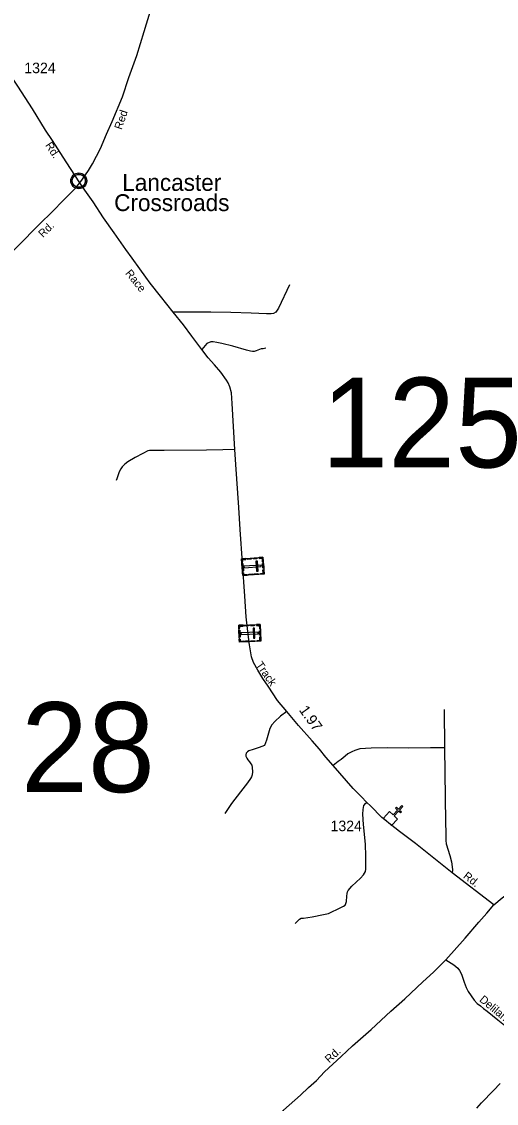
# Model space of a CAD drawing. Extents: x 2220236 to 2384410, y 720751 to 894131.
# Drawn here: x 2270444 to 2276076, y 831987 to 844828 of the extents above; entities that cross this region are included whole.
import ezdxf

# ---------------------------------------------------------------- set-up
doc = ezdxf.new("R2010")
doc.units = 0
doc.layers.add('Default', color=7, linetype='Continuous')

msp = doc.modelspace()

# ---------------------------------------------------------------- linework, layer by layer
at = {"layer": 'Default'}
msp.add_line((2275457, 836661), (2275461, 836207), dxfattribs=at)
for points in [[(2271133, 842913), (2270972, 843165), (2270812, 843415), (2270726, 843540), (2270574, 843793), (2270401, 844062), (2270219, 844336), (2270136, 844441), (2270011, 844573), (2269927, 844665), (2269865, 844733), (2269829, 844776), (2269789, 844825), (2269756, 844870)], [(2271133, 842913), (2271166, 842957), (2271237, 843061), (2271284, 843139), (2271378, 843322), (2271452, 843494), (2271520, 843644), (2271639, 843936), (2271717, 844164), (2271812, 844426), (2271898, 844711), (2271968, 844945)], [(2268432, 839884), (2268447, 839914), (2268479, 839958), (2268522, 840025), (2268605, 840135), (2268829, 840415), (2268931, 840536), (2269007, 840629), (2269178, 840846), (2269254, 840937), (2269443, 841177), (2269642, 841393), (2269800, 841551), (2269954, 841710), (2270098, 841859), (2270245, 842006), (2270400, 842161), (2270653, 842420), (2270813, 842577), (2270938, 842704), (2271017, 842782), (2271063, 842833), (2271095, 842865), (2271133, 842913)], [(2276045, 834343), (2275553, 834723), (2275115, 835071), (2274925, 835214), (2274815, 835303), (2274719, 835379), (2274581, 835517), (2274539, 835559), (2274471, 835628), (2274376, 835724), (2274142, 835997), (2274055, 836098), (2273978, 836191), (2273889, 836291), (2273727, 836474), (2273589, 836640), (2273481, 836769), (2273369, 836941), (2273306, 837029), (2273245, 837128), (2273196, 837220), (2273172, 837289), (2273147, 837431), (2273135, 837522), (2273108, 837763), (2273093, 838008), (2273036, 838800), (2273020, 839061), (2272996, 839402), (2272984, 839569), (2272972, 839749), (2272942, 840293), (2272932, 840423), (2272915, 840493), (2272895, 840540), (2272873, 840570), (2272807, 840665), (2272734, 840752), (2272659, 840837), (2272582, 840936), (2272465, 841094), (2272363, 841227), (2272242, 841380), (2272091, 841570), (2271969, 841724), (2271917, 841795), (2271847, 841895), (2271754, 842019), (2271679, 842124), (2271541, 842321), (2271416, 842498), (2271292, 842689), (2271195, 842828), (2271133, 842913)], [(2273622, 841702), (2273491, 841427), (2273460, 841378), (2273434, 841364), (2273405, 841358), (2273351, 841360), (2273169, 841368), (2272925, 841375), (2272690, 841381), (2272510, 841379), (2272242, 841380)], [(2273340, 840952), (2273308, 840945), (2273286, 840943), (2273226, 840919), (2273204, 840914), (2273184, 840914), (2273158, 840918), (2273110, 840929), (2272950, 840974), (2272819, 841007), (2272759, 841020), (2272718, 841028), (2272690, 841027), (2272642, 841006), (2272582, 840936)], [(2272972, 839749), (2272833, 839746), (2272639, 839741), (2272137, 839737), (2271961, 839736), (2271940, 839732), (2271882, 839701), (2271792, 839655), (2271703, 839603), (2271670, 839575), (2271636, 839544), (2271620, 839518), (2271602, 839482), (2271585, 839438), (2271575, 839400), (2271565, 839381)], [(2273589, 836640), (2273516, 836583), (2273448, 836518), (2273414, 836482), (2273389, 836435), (2273350, 836299), (2273325, 836234), (2273261, 836210), (2273192, 836189), (2273141, 836173), (2273123, 836161), (2273109, 836145), (2273105, 836126), (2273105, 836108), (2273117, 836084), (2273127, 836065), (2273147, 836043), (2273164, 836018), (2273174, 836000), (2273178, 835974), (2273182, 835923), (2273178, 835888), (2273172, 835862), (2273160, 835842), (2273125, 835791), (2273042, 835685), (2272932, 835547), (2272855, 835429)], [(2275461, 836207), (2275293, 836208), (2275032, 836205), (2274784, 836207), (2274590, 836203), (2274456, 836194), (2274396, 836177), (2274360, 836161), (2274314, 836135), (2274283, 836110), (2274233, 836068), (2274199, 836046), (2274142, 835997)], [(2275461, 836207), (2275472, 835326), (2275477, 835196), (2275476, 835106), (2275480, 835068), (2275523, 834930), (2275542, 834853), (2275552, 834793), (2275555, 834759), (2275553, 834723)], [(2276045, 834343), (2276146, 834426), (2276264, 834519), (2276369, 834605), (2276521, 834700), (2276882, 834881), (2278077, 835532), (2278265, 835637)], [(2273689, 834121), (2273731, 834166), (2273742, 834174), (2273760, 834187), (2273789, 834187), (2273889, 834203), (2274024, 834227), (2274084, 834240), (2274132, 834266), (2274184, 834290), (2274237, 834314), (2274263, 834327), (2274282, 834340), (2274290, 834358), (2274298, 834382), (2274303, 834445), (2274306, 834480), (2274311, 834496), (2274319, 834514), (2274361, 834564), (2274466, 834662), (2274500, 834701), (2274522, 834738), (2274527, 834767), (2274529, 834822), (2274529, 834920), (2274524, 835062), (2274500, 835299), (2274490, 835418), (2274494, 835476), (2274504, 835521), (2274528, 835552), (2274539, 835559)], [(2273329, 831730), (2273382, 831770), (2273431, 831804), (2273550, 831905), (2273753, 832085), (2273846, 832174), (2273941, 832259), (2274038, 832362), (2274234, 832545), (2274369, 832669), (2274589, 832865), (2274824, 833080), (2274991, 833229), (2275203, 833428), (2275332, 833545), (2275404, 833619), (2275477, 833691), (2275706, 833949), (2275869, 834136), (2275962, 834245), (2276045, 834343)], [(2275477, 833691), (2275573, 833630), (2275619, 833593), (2275640, 833563), (2275658, 833530), (2275667, 833508), (2275693, 833426), (2275719, 833364), (2275742, 833313), (2275812, 833213), (2275849, 833171), (2275889, 833143), (2275924, 833113), (2275966, 833080), (2276092, 832980), (2276153, 832930), (2276213, 832876), (2276251, 832825), (2276281, 832763), (2276293, 832711), (2276319, 832569), (2276324, 832468)], [(2275844, 831930), (2275901, 831995), (2276041, 832141), (2276122, 832222)]]:
    msp.add_lwpolyline(points, dxfattribs=at)
for points in [[(2271044, 842950), (2271045, 842956), (2271047, 842962), (2271050, 842970), (2271053, 842975), (2271056, 842981), (2271060, 842986), (2271064, 842991), (2271069, 842995), (2271074, 843000), (2271080, 843003), (2271084, 843006), (2271090, 843009), (2271095, 843011), (2271101, 843013), (2271105, 843014), (2271110, 843015), (2271114, 843016), (2271120, 843016), (2271125, 843016), (2271130, 843015), (2271135, 843015), (2271140, 843014), (2271145, 843012), (2271150, 843010), (2271157, 843007), (2271163, 843004), (2271168, 843000), (2271174, 842996), (2271177, 842993), (2271181, 842989), (2271185, 842984), (2271188, 842980), (2271191, 842975), (2271193, 842969), (2271196, 842964), (2271197, 842959), (2271198, 842955), (2271199, 842949), (2271200, 842944), (2271200, 842938), (2271200, 842932), (2271200, 842927), (2271199, 842921), (2271197, 842915), (2271195, 842909), (2271193, 842904), (2271190, 842898), (2271186, 842893), (2271183, 842888), (2271179, 842883), (2271173, 842878), (2271168, 842874), (2271163, 842871), (2271159, 842868), (2271152, 842865), (2271145, 842862), (2271139, 842861), (2271133, 842860), (2271128, 842859), (2271124, 842859), (2271118, 842859), (2271114, 842859), (2271108, 842860), (2271102, 842861), (2271098, 842863), (2271092, 842864), (2271088, 842866), (2271084, 842869), (2271077, 842873), (2271072, 842877), (2271067, 842881), (2271062, 842886), (2271059, 842890), (2271056, 842894), (2271052, 842902), (2271050, 842905), (2271048, 842909), (2271046, 842917), (2271044, 842924), (2271044, 842930), (2271043, 842936), (2271043, 842941), (2271044, 842947)], [(2273307, 838469), (2273321, 838270), (2273067, 838252), (2273053, 838450)], [(2273055, 838417), (2273067, 838418), (2273065, 838440), (2273105, 838443), (2273105, 838454), (2273053, 838450)], [(2273122, 838455), (2273166, 838458), (2273166, 838447), (2273123, 838444)], [(2273190, 838460), (2273233, 838463), (2273234, 838452), (2273190, 838449)], [(2273242, 838423), (2273223, 838422), (2273232, 838304), (2273250, 838306)], [(2273263, 838466), (2273264, 838454), (2273296, 838457), (2273299, 838416), (2273310, 838417), (2273307, 838469)], [(2273068, 838394), (2273075, 838309), (2273063, 838308), (2273057, 838393)], [(2273065, 838285), (2273076, 838285), (2273078, 838263), (2273118, 838266), (2273119, 838255), (2273067, 838252)], [(2273285, 838358), (2273284, 838377), (2273082, 838362), (2273083, 838343)], [(2273139, 838268), (2273182, 838271), (2273183, 838260), (2273139, 838257)], [(2273204, 838273), (2273248, 838276), (2273248, 838265), (2273205, 838262)], [(2273278, 838267), (2273277, 838278), (2273309, 838281), (2273306, 838321), (2273317, 838322), (2273321, 838270)], [(2273312, 838395), (2273316, 838343), (2273305, 838342), (2273301, 838394)], [(2273274, 837671), (2273282, 837472), (2273027, 837463), (2273020, 837662)], [(2273021, 837629), (2273033, 837629), (2273032, 837651), (2273072, 837653), (2273072, 837664), (2273020, 837662)], [(2273090, 837665), (2273133, 837666), (2273134, 837655), (2273090, 837653)], [(2273157, 837667), (2273200, 837669), (2273201, 837657), (2273158, 837656)], [(2273208, 837628), (2273189, 837627), (2273194, 837510), (2273212, 837510)], [(2273231, 837670), (2273232, 837658), (2273264, 837659), (2273265, 837619), (2273276, 837619), (2273274, 837671)], [(2273034, 837605), (2273037, 837520), (2273025, 837520), (2273022, 837605)], [(2273249, 837561), (2273249, 837580), (2273046, 837573), (2273047, 837554)], [(2273238, 837471), (2273238, 837482), (2273270, 837483), (2273269, 837524), (2273280, 837524), (2273282, 837472)], [(2273277, 837597), (2273279, 837545), (2273268, 837545), (2273266, 837597)], [(2273026, 837496), (2273038, 837497), (2273038, 837475), (2273079, 837476), (2273079, 837465), (2273027, 837463)], [(2273099, 837477), (2273142, 837479), (2273143, 837467), (2273100, 837466)], [(2273165, 837479), (2273208, 837481), (2273209, 837470), (2273165, 837468)], [(2274810, 835451), (2274851, 835412), (2274904, 835468), (2274880, 835490), (2274891, 835501), (2274914, 835479), (2274956, 835523), (2274967, 835512), (2274926, 835468), (2274949, 835446), (2274939, 835435), (2274915, 835457), (2274863, 835401), (2274905, 835362), (2274832, 835284), (2274737, 835374)]]:
    msp.add_lwpolyline(points, close=True, dxfattribs=at)
for radius in [94.3, 76.7]:
    msp.add_circle((2271122, 842938), radius, dxfattribs=at)

# ---------------------------------------------------------------- texts
for s, height, p in [('1324', 125, (2270476, 844216)), ('Lancaster', 200, (2271638, 842819)), ('Crossroads', 200, (2271542, 842579)), ('125', 1066.3, (2274001, 839536)), ('28', 1066.3, (2270438, 835682)), ('1324', 125, (2274109, 835218))]:
    msp.add_text(s, height=height, dxfattribs=at).set_placement(p)
for s, height, rotation, p in [('Red', 95, 71.3489, (2271630, 843539)), ('Rd.', 95, 303.0632, (2270720, 843361)), ('Rd.', 95, 44.8836, (2270699, 842258)), ('Race', 95, 309.001, (2271668, 841838)), ('Track', 95, 304.942, (2273217, 837191)), ('1.97', 125, 305.4749, (2273730, 836655)), ('Rd.', 95, 322.094, (2275675, 834670)), ('Delilah Ln', 95, 320.3263, (2275867, 833205)), ('Rd.', 95, 43.1614, (2274095, 832460))]:
    msp.add_text(s, height=height, rotation=rotation, dxfattribs=at).set_placement(p)

doc.saveas('drawing.dxf')
